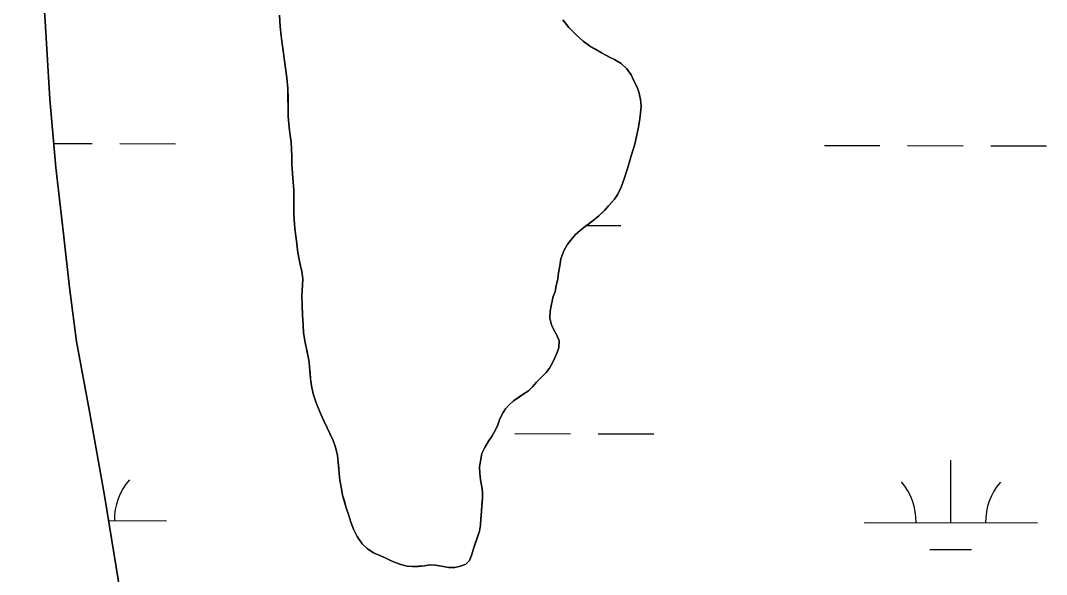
# Model space of a CAD drawing. Extents: x 3172297 to 3210190, y 958463 to 983887.
# Drawn here: x 3187744 to 3188335, y 976618 to 976937 of the extents above; entities that cross this region are included whole.
import ezdxf

# ---------------------------------------------------------------- set-up
doc = ezdxf.new("R2010")
doc.units = 0
for name, color, linetype in [('V-SITE-VEGE', 7, 'Continuous'), ('V-TOPO-SHOR', 7, 'Continuous'), ('V-WETL-SWMP', 7, 'Continuous')]:
    doc.layers.add(name, color=color, linetype=linetype)

msp = doc.modelspace()

# ---------------------------------------------------------------- linework, layer by layer
at = {"layer": 'V-SITE-VEGE'}
for p, q in [((3187755.18, 976982.3), (3187758.14, 976937.08)), ((3187758.14, 976937.08), (3187760.96, 976892.13)), ((3187893.57, 976934.07), (3187893.24, 976940.56)), ((3188056.42, 976937.82), (3188059.94, 976933.39)), ((3187894.19, 976928.65), (3187893.57, 976934.07)), ((3188059.94, 976933.39), (3188064.23, 976929.15)), ((3187896.73, 976910.06), (3187894.19, 976928.65)), ((3188064.23, 976929.15), (3188068.23, 976925.59)), ((3188068.23, 976925.59), (3188071.73, 976922.9)), ((3188071.73, 976922.9), (3188079.03, 976918.59)), ((3188079.03, 976918.59), (3188086.23, 976915.05)), ((3188086.23, 976915.05), (3188090.02, 976912.65)), ((3188090.02, 976912.65), (3188093.33, 976909.67)), ((3187897.45, 976904.34), (3187896.73, 976910.06)), ((3188093.33, 976909.67), (3188095.78, 976906.1)), ((3187898.07, 976898.34), (3187897.45, 976904.34)), ((3188095.78, 976906.1), (3188097.35, 976902.72)), ((3188097.35, 976902.72), (3188099.02, 976899.43)), ((3187898.27, 976882.35), (3187898.07, 976898.34)), ((3188099.02, 976899.43), (3188100.21, 976896.44)), ((3188100.21, 976896.44), (3188101.21, 976891.98)), ((3187760.96, 976892.13), (3187764.4, 976852.75)), ((3188101.21, 976891.98), (3188101.52, 976888.01)), ((3188101.26, 976884.04), (3188100.71, 976879.48)), ((3188101.52, 976888.01), (3188101.26, 976884.04)), ((3187898.91, 976874.21), (3187898.27, 976882.35)), ((3188100.71, 976879.48), (3188099.86, 976875.11)), ((3187899.83, 976867.62), (3187898.91, 976874.21)), ((3188099.86, 976875.11), (3188097.89, 976866.28)), ((3187900.27, 976859.1), (3187899.83, 976867.62)), ((3188097.89, 976866.28), (3188095.9, 976859.49)), ((3187900.3, 976854.84), (3187900.27, 976859.1)), ((3188095.9, 976859.49), (3188093.53, 976851.62)), ((3187900.63, 976849.32), (3187900.3, 976854.84)), ((3187764.4, 976852.75), (3187768.77, 976814.57)), ((3187901.37, 976839.92), (3187900.63, 976849.32)), ((3188093.53, 976851.62), (3188091.72, 976846.28)), ((3188090.01, 976841.42), (3188088.19, 976837.43)), ((3188091.72, 976846.28), (3188090.01, 976841.42)), ((3187901.46, 976826.06), (3187901.37, 976839.92)), ((3188088.19, 976837.43), (3188086.18, 976834.42)), ((3188086.18, 976834.42), (3188080.41, 976827.98)), ((3187901.58, 976822.77), (3187901.46, 976826.06)), ((3188080.41, 976827.98), (3188074.82, 976822.9)), ((3187902, 976817.83), (3187901.58, 976822.77)), ((3187903.02, 976810.57), (3187902, 976817.83)), ((3188074.82, 976822.9), (3188066.43, 976816.45)), ((3187768.77, 976814.57), (3187772.16, 976783.55)), ((3188063.83, 976814.11), (3188060.85, 976810.7)), ((3188066.43, 976816.45), (3188063.83, 976814.11)), ((3187903.74, 976803.79), (3187903.02, 976810.57)), ((3188058.92, 976808.17), (3188057.11, 976804.76)), ((3188060.85, 976810.7), (3188058.92, 976808.17)), ((3187904.45, 976799.82), (3187903.74, 976803.79)), ((3188055.39, 976800.19), (3188053.99, 976792.14)), ((3188057.11, 976804.76), (3188055.39, 976800.19)), ((3187906.04, 976792.75), (3187904.45, 976799.82)), ((3187906.65, 976788.59), (3187906.04, 976792.75)), ((3187906.04, 976778.6), (3187906.65, 976788.59)), ((3188053.53, 976788.55), (3188052.69, 976784.57)), ((3188053.99, 976792.14), (3188053.53, 976788.55)), ((3187772.16, 976783.55), (3187776.21, 976752.54)), ((3188052.69, 976784.57), (3188052.12, 976781.37)), ((3187906.17, 976773.56), (3187906.04, 976778.6)), ((3188050.98, 976778.36), (3188049.85, 976773.99)), ((3188052.12, 976781.37), (3188050.98, 976778.36)), ((3187907.05, 976757.48), (3187906.17, 976773.56)), ((3188049.85, 976773.99), (3188049.1, 976770.01)), ((3188049.1, 976770.01), (3188049.03, 976765.94)), ((3188049.03, 976765.94), (3188050.02, 976762.07)), ((3188050.02, 976762.07), (3188051.3, 976759.27)), ((3188051.3, 976759.27), (3188052.97, 976756.18)), ((3187907.96, 976751.96), (3187907.05, 976757.48)), ((3188052.97, 976756.18), (3188054.25, 976752.89)), ((3188054.25, 976752.89), (3188054.08, 976749.01)), ((3187776.21, 976752.54), (3187783.64, 976712.12)), ((3187909.76, 976743.74), (3187907.96, 976751.96)), ((3188054.08, 976749.01), (3188053.23, 976746.1)), ((3187910.26, 976740.64), (3187909.76, 976743.74)), ((3188053.23, 976746.1), (3188050.37, 976739.88)), ((3187911.1, 976731.05), (3187910.26, 976740.64)), ((3188048.83, 976737.06), (3188046.91, 976734.62)), ((3188050.37, 976739.88), (3188048.83, 976737.06)), ((3187911.71, 976726.89), (3187911.1, 976731.05)), ((3188041.33, 976728.96), (3188039.02, 976726.33)), ((3188044.02, 976731.79), (3188041.33, 976728.96)), ((3188046.91, 976734.62), (3188044.02, 976731.79)), ((3187912.61, 976722.34), (3187911.71, 976726.89)), ((3188036.61, 976724.09), (3188033.62, 976722.22)), ((3188039.02, 976726.33), (3188036.61, 976724.09)), ((3187914.29, 976717.21), (3187912.61, 976722.34)), ((3187916.46, 976711.9), (3187914.29, 976717.21)), ((3188028.03, 976718.21), (3188025.52, 976715.97)), ((3188033.62, 976722.22), (3188028.03, 976718.21)), ((3187783.64, 976712.12), (3187792.32, 976663.75)), ((3187924.13, 976695.38), (3187916.46, 976711.9)), ((3188022.06, 976711.49), (3188020.09, 976707.93)), ((3188023.5, 976713.63), (3188022.06, 976711.49)), ((3188025.52, 976715.97), (3188023.5, 976713.63)), ((3188020.09, 976707.93), (3188019.05, 976704.53)), ((3188017.71, 976701.52), (3188015.79, 976698.11)), ((3188019.05, 976704.53), (3188017.71, 976701.52)), ((3187925.51, 976691.6), (3187924.13, 976695.38)), ((3188013.69, 976695), (3188011.58, 976691.4)), ((3188015.79, 976698.11), (3188013.69, 976695)), ((3187926.71, 976686.77), (3187925.51, 976691.6)), ((3188009.86, 976687.9), (3188009.2, 976684.7)), ((3188011.58, 976691.4), (3188009.86, 976687.9)), ((3187926.93, 976682.99), (3187926.71, 976686.77)), ((3187928.06, 976672.63), (3187926.93, 976682.99)), ((3188009.2, 976684.7), (3188008.45, 976680.14)), ((3188008.45, 976680.14), (3188008.57, 976676.65)), ((3188008.57, 976676.65), (3188008.99, 976672.68)), ((3187928.87, 976667.59), (3187928.06, 976672.63)), ((3188008.99, 976672.68), (3188009.69, 976668.81)), ((3187929.57, 976663.91), (3187928.87, 976667.59)), ((3187931.66, 976656.66), (3187929.57, 976663.91)), ((3188009.69, 976668.81), (3188010.1, 976665.8)), ((3188010.1, 976665.8), (3188010.22, 976662.22)), ((3187792.32, 976663.75), (3187800.35, 976614.19)), ((3188010.22, 976662.22), (3188009.14, 976650.19)), ((3187933.14, 976652.21), (3187931.66, 976656.66)), ((3187934.23, 976648.44), (3187933.14, 976652.21)), ((3187935.81, 976644.28), (3187934.23, 976648.44)), ((3188009.06, 976646.71), (3188008.41, 976643.12)), ((3188009.14, 976650.19), (3188009.06, 976646.71)), ((3187937.97, 976640.13), (3187935.81, 976644.28)), ((3188008.41, 976643.12), (3188004.7, 976632.43)), ((3187940.81, 976635.98), (3187937.97, 976640.13)), ((3187943.73, 976633.19), (3187940.81, 976635.98)), ((3187947.43, 976630.69), (3187943.73, 976633.19)), ((3187959.88, 976625.16), (3187947.43, 976630.69)), ((3188003.85, 976629.23), (3188002.7, 976626.31)), ((3188004.7, 976632.43), (3188003.85, 976629.23)), ((3187963.18, 976623.92), (3187959.88, 976625.16)), ((3187966.67, 976623.07), (3187963.18, 976623.92)), ((3187969.87, 976622.8), (3187966.67, 976623.07)), ((3187976.75, 976623.13), (3187969.87, 976622.8)), ((3187979.75, 976623.74), (3187976.75, 976623.13)), ((3187983.05, 976623.66), (3187979.75, 976623.74)), ((3187990.52, 976622.26), (3187983.05, 976623.66)), ((3187997.4, 976623.08), (3187994.3, 976622.28)), ((3188000.59, 976624.16), (3187997.4, 976623.08)), ((3188002.7, 976626.31), (3188000.59, 976624.16)), ((3187994.3, 976622.28), (3187990.52, 976622.26))]:
    msp.add_line(p, q, dxfattribs=at)
at = {"layer": 'V-TOPO-SHOR'}
for points in [[(3187943.73, 976633.19), (3187940.81, 976635.98), (3187937.97, 976640.13), (3187935.81, 976644.28), (3187934.23, 976648.44), (3187933.14, 976652.21), (3187931.66, 976656.66), (3187930.57, 976660.53), (3187929.57, 976663.91), (3187928.87, 976667.59), (3187928.06, 976672.63), (3187927.65, 976676.31), (3187927.34, 976679.31), (3187926.93, 976682.99), (3187926.71, 976686.77), (3187925.51, 976691.6), (3187924.13, 976695.38), (3187922.17, 976699.53), (3187920.69, 976702.82), (3187918.63, 976707.16), (3187916.46, 976711.9), (3187914.29, 976717.21), (3187912.62, 976722.34), (3187911.71, 976726.89), (3187911.1, 976731.05), (3187910.79, 976734.15), (3187910.57, 976737.64), (3187910.26, 976740.64), (3187909.76, 976743.74), (3187908.96, 976747.42), (3187907.96, 976751.96), (3187907.05, 976757.48), (3187906.83, 976762.04), (3187906.5, 976767.75), (3187906.17, 976773.56), (3187906.04, 976778.6), (3187906.21, 976781.99), (3187906.38, 976785), (3187906.65, 976788.59), (3187906.04, 976792.75), (3187905.14, 976796.82), (3187904.44, 976799.82), (3187903.74, 976803.79), (3187903.33, 976807.08), (3187903.02, 976810.57), (3187902.41, 976814.53), (3187902, 976817.83), (3187901.58, 976822.77), (3187901.46, 976826.06), (3187901.43, 976830.81), (3187901.4, 976835.36), (3187901.37, 976839.92), (3187901.05, 976844.38), (3187900.63, 976849.32), (3187900.3, 976854.84), (3187900.27, 976859.1), (3187900.04, 976863.75), (3187899.83, 976867.63), (3187899.32, 976871.11), (3187898.91, 976874.21), (3187898.59, 976877.89), (3187898.27, 976882.35), (3187898.25, 976886.61), (3187898.21, 976892.23), (3187898.07, 976898.34), (3187897.45, 976904.34), (3187896.73, 976910.06), (3187895.92, 976915.57), (3187895.31, 976920.42), (3187894.8, 976924), (3187894.19, 976928.65), (3187893.57, 976934.07), (3187893.24, 976940.56)], [(3188056.42, 976937.82), (3188059.94, 976933.39), (3188064.23, 976929.15), (3188068.23, 976925.59), (3188071.73, 976922.9), (3188074.55, 976921.27), (3188079.03, 976918.59), (3188083.02, 976916.58), (3188086.23, 976915.05), (3188090.02, 976912.65), (3188093.33, 976909.67), (3188095.78, 976906.1), (3188097.35, 976902.72)], [(3188097.35, 976902.72), (3188099.02, 976899.43), (3188100.21, 976896.44), (3188101.21, 976891.98), (3188101.52, 976888.01), (3188101.26, 976884.04), (3188100.71, 976879.48), (3188099.86, 976875.11), (3188098.73, 976869.87), (3188097.89, 976866.28), (3188096.94, 976863.17), (3188095.9, 976859.48), (3188094.85, 976855.99), (3188093.53, 976851.62), (3188091.72, 976846.28), (3188090.01, 976841.42), (3188088.19, 976837.43), (3188086.18, 976834.42), (3188082.81, 976830.61), (3188080.41, 976827.98), (3188077.13, 976824.95), (3188074.82, 976822.9), (3188072.02, 976820.75), (3188069.51, 976818.89), (3188066.43, 976816.45), (3188063.83, 976814.11), (3188060.85, 976810.7), (3188058.92, 976808.16), (3188057.11, 976804.76), (3188055.39, 976800.19), (3188054.65, 976796.02), (3188053.99, 976792.14), (3188053.53, 976788.55), (3188052.69, 976784.57), (3188052.12, 976781.37), (3188050.98, 976778.36), (3188049.85, 976773.99), (3188049.1, 976770.01), (3188049.03, 976765.94), (3188050.02, 976762.07), (3188051.3, 976759.27), (3188052.97, 976756.18), (3188054.25, 976752.89), (3188054.08, 976749.01), (3188053.23, 976746.1), (3188051.8, 976742.99), (3188050.37, 976739.88), (3188048.83, 976737.06), (3188046.91, 976734.62), (3188044.02, 976731.79), (3188041.33, 976728.96), (3188039.02, 976726.33), (3188036.61, 976724.09), (3188033.62, 976722.22), (3188030.73, 976720.07), (3188028.03, 976718.21), (3188025.52, 976715.97), (3188023.5, 976713.63), (3188022.06, 976711.49), (3188020.09, 976707.93), (3188019.05, 976704.53), (3188017.71, 976701.52), (3188015.79, 976698.11), (3188013.69, 976695), (3188011.58, 976691.4), (3188009.86, 976687.9), (3188009.2, 976684.7), (3188008.45, 976680.14), (3188008.57, 976676.65), (3188008.99, 976672.68), (3188009.69, 976668.81), (3188010.1, 976665.8), (3188010.22, 976662.22), (3188009.86, 976658.24), (3188009.5, 976654.56), (3188009.14, 976650.19), (3188009.06, 976646.71), (3188008.41, 976643.12), (3188007.27, 976639.91), (3188005.93, 976636.02), (3188004.7, 976632.43), (3188003.85, 976629.23), (3188002.7, 976626.31), (3188000.59, 976624.16), (3187997.4, 976623.08), (3187994.3, 976622.28), (3187990.52, 976622.26), (3187986.54, 976623.01), (3187983.05, 976623.66), (3187979.75, 976623.74), (3187976.75, 976623.13), (3187973.07, 976622.92), (3187969.87, 976622.8), (3187966.67, 976623.07), (3187963.18, 976623.92), (3187959.88, 976625.16), (3187956.77, 976626.49), (3187953.75, 976627.92), (3187950.93, 976629.07), (3187947.43, 976630.69), (3187943.73, 976633.19)]]:
    msp.add_lwpolyline(points, dxfattribs=at)
at = {"layer": 'V-WETL-SWMP'}
for p, q in [((3187763.19, 976866.59), (3187785.22, 976866.53)), ((3187801.22, 976866.49), (3187833.22, 976866.41)), ((3188207.13, 976865.49), (3188239.12, 976865.41)), ((3188255.12, 976865.37), (3188287.12, 976865.29)), ((3188303.12, 976865.25), (3188335.12, 976865.17)), ((3188070.19, 976819.4), (3188089.95, 976819.35)), ((3188028.81, 976699.43), (3188060.81, 976699.35)), ((3188076.81, 976699.31), (3188108.81, 976699.23)), ((3188280, 976648.06), (3188280.08, 976684.06)), ((3187794.67, 976649.26), (3187828.09, 976649.18)), ((3188230, 976648.19), (3188330, 976647.94)), ((3188267.96, 976632.66), (3188291.96, 976632.6))]:
    msp.add_line(p, q, dxfattribs=at)
for points in [[(3187776.21, 976752.53), (3187772.16, 976783.55), (3187768.77, 976814.57), (3187764.4, 976852.75), (3187760.96, 976892.13), (3187758.14, 976937.08), (3187755.18, 976982.31), (3187749.23, 977031.75), (3187745.48, 977057.2), (3187743.98, 977083.06), (3187745.09, 977116.1), (3187747.99, 977178.74), (3187750.97, 977209.27), (3187757.35, 977246.99), (3187763.84, 977289.35)], [(3187893.24, 976940.56), (3187893.57, 976934.07), (3187894.19, 976928.65), (3187894.8, 976924), (3187895.31, 976920.42), (3187895.92, 976915.57), (3187896.73, 976910.06), (3187897.45, 976904.34), (3187898.07, 976898.34), (3187898.21, 976892.23), (3187898.25, 976886.61), (3187898.27, 976882.35), (3187898.6, 976877.89), (3187898.91, 976874.21), (3187899.32, 976871.11), (3187899.83, 976867.63), (3187900.04, 976863.75), (3187900.27, 976859.1), (3187900.3, 976854.84), (3187900.63, 976849.32), (3187901.05, 976844.38), (3187901.37, 976839.92), (3187901.4, 976835.36), (3187901.43, 976830.81), (3187901.46, 976826.06), (3187901.58, 976822.77), (3187902, 976817.83), (3187902.41, 976814.53), (3187903.02, 976810.57), (3187903.33, 976807.08), (3187903.74, 976803.79), (3187904.44, 976799.82), (3187905.14, 976796.82), (3187906.04, 976792.75), (3187906.65, 976788.59), (3187906.38, 976785), (3187906.21, 976782), (3187906.04, 976778.6), (3187906.17, 976773.56), (3187906.5, 976767.75), (3187906.83, 976762.04), (3187907.05, 976757.48), (3187907.96, 976751.96), (3187908.96, 976747.42), (3187909.76, 976743.74), (3187910.26, 976740.64), (3187910.57, 976737.64), (3187910.79, 976734.15), (3187911.1, 976731.05), (3187911.71, 976726.89), (3187912.61, 976722.34), (3187914.29, 976717.21), (3187916.46, 976711.9), (3187918.63, 976707.16), (3187920.69, 976702.82), (3187922.17, 976699.53), (3187924.13, 976695.38), (3187925.51, 976691.6), (3187926.71, 976686.77), (3187926.93, 976682.99), (3187927.34, 976679.31), (3187927.65, 976676.31), (3187928.06, 976672.63), (3187928.87, 976667.59), (3187929.57, 976663.91), (3187930.57, 976660.53), (3187931.66, 976656.66), (3187933.14, 976652.21), (3187934.23, 976648.44), (3187935.81, 976644.28), (3187937.97, 976640.13), (3187940.81, 976635.98), (3187943.73, 976633.19), (3187947.43, 976630.69), (3187950.93, 976629.07)], [(3188093.33, 976909.67), (3188090.02, 976912.65), (3188086.23, 976915.05), (3188083.02, 976916.58), (3188079.03, 976918.59), (3188074.55, 976921.27), (3188071.73, 976922.9), (3188068.23, 976925.59), (3188064.23, 976929.15), (3188059.94, 976933.39), (3188056.42, 976937.82)], [(3187950.93, 976629.07), (3187953.75, 976627.93), (3187956.77, 976626.49), (3187959.88, 976625.16), (3187963.18, 976623.92), (3187966.67, 976623.07), (3187969.87, 976622.8), (3187973.07, 976622.92), (3187976.75, 976623.14), (3187979.75, 976623.74), (3187983.05, 976623.66), (3187986.54, 976623.01), (3187990.52, 976622.26), (3187994.3, 976622.28), (3187997.4, 976623.08), (3188000.59, 976624.17), (3188002.7, 976626.31), (3188003.85, 976629.23), (3188004.7, 976632.43), (3188005.94, 976636.02), (3188007.27, 976639.91), (3188008.41, 976643.12), (3188009.06, 976646.71), (3188009.14, 976650.2), (3188009.5, 976654.56), (3188009.86, 976658.24), (3188010.22, 976662.22), (3188010.1, 976665.81), (3188009.69, 976668.81), (3188008.99, 976672.68), (3188008.57, 976676.65), (3188008.45, 976680.14), (3188009.2, 976684.7), (3188009.85, 976687.9), (3188011.58, 976691.4), (3188013.69, 976695), (3188015.8, 976698.12), (3188017.71, 976701.52), (3188019.05, 976704.53), (3188020.09, 976707.93), (3188022.06, 976711.49), (3188023.5, 976713.63), (3188025.52, 976715.97), (3188028.02, 976718.21), (3188030.73, 976720.07), (3188033.62, 976722.22), (3188036.61, 976724.09), (3188039.02, 976726.33), (3188041.33, 976728.96), (3188044.02, 976731.79), (3188046.91, 976734.62), (3188048.83, 976737.06), (3188050.37, 976739.88), (3188051.8, 976742.99), (3188053.23, 976746.1), (3188054.08, 976749.01), (3188054.25, 976752.89), (3188052.97, 976756.18), (3188051.3, 976759.27), (3188050.02, 976762.07), (3188049.03, 976765.94), (3188049.1, 976770.01), (3188049.85, 976773.99), (3188050.98, 976778.36), (3188052.12, 976781.37), (3188052.69, 976784.57), (3188053.53, 976788.55), (3188053.99, 976792.14), (3188054.65, 976796.02), (3188055.39, 976800.19), (3188057.11, 976804.76), (3188058.93, 976808.16), (3188060.85, 976810.7), (3188063.83, 976814.11), (3188066.43, 976816.45), (3188069.52, 976818.89), (3188072.02, 976820.75), (3188074.82, 976822.9), (3188077.13, 976824.95), (3188080.41, 976827.98), (3188082.81, 976830.61), (3188086.18, 976834.42), (3188088.19, 976837.43), (3188090.01, 976841.42), (3188091.72, 976846.28), (3188093.53, 976851.62), (3188094.85, 976855.99), (3188095.9, 976859.48), (3188096.94, 976863.17), (3188097.89, 976866.28), (3188098.74, 976869.87), (3188099.86, 976875.11), (3188100.71, 976879.48), (3188101.26, 976884.04), (3188101.52, 976888.01), (3188101.21, 976891.98), (3188100.21, 976896.44), (3188099.02, 976899.43), (3188097.35, 976902.72), (3188095.78, 976906.1), (3188093.33, 976909.67)], [(3187777.77, 975959.34), (3187785.63, 975995.87), (3187799.68, 976036.56), (3187815.43, 976083.23), (3187820.96, 976109.27), (3187830.27, 976145.15), (3187834.46, 976171.05), (3187837.87, 976217.9), (3187837.18, 976261.01), (3187832.97, 976296.27), (3187825.57, 976351.55), (3187815.76, 976410.52), (3187812.3, 976452.29), (3187810.59, 976489.55), (3187806.97, 976555.6), (3187800.35, 976614.19), (3187792.32, 976663.76), (3187783.64, 976712.12), (3187776.21, 976752.53)]]:
    msp.add_lwpolyline(points, dxfattribs=at)
for centre, start, end in [((3187833.33, 976649.64), 139.0865, 180.63016), ((3188224.75, 976648.68), 359.0865, 40.63016), ((3188335.24, 976648.4), 139.0865, 180.63016)]:
    msp.add_arc(centre, 35.25, start, end, dxfattribs=at)

doc.saveas('drawing.dxf')
